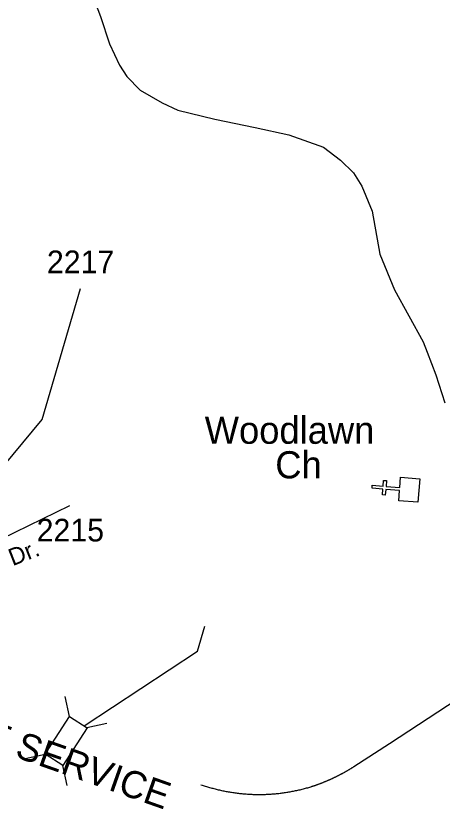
# Model space of a CAD drawing. Extents: x 1364363 to 1407445, y 538563 to 573342.
# Drawn here: x 1371427 to 1373779, y 560590 to 564968 of the extents above; entities that cross this region are included whole.
import ezdxf

# ---------------------------------------------------------------- set-up
doc = ezdxf.new("R2010")
doc.units = 0
for name, color, linetype in [('Default', 7, 'Continuous'), ('Exist Cultural Church CELL', 7, 'Continuous'), ('Exist Cultural Church Label', 7, 'Continuous'), ('Exist Railroad Mainline', 7, 'Continuous'), ('Exist Railroad Mainline Label', 7, 'Continuous'), ('Exist Road Non-System Structure Non-Sys Other Number Label', 7, 'Continuous'), ('Exist Road Secondary Type 51 Attributed', 7, 'Continuous'), ('Exist Road Secondary Type 51 Label', 7, 'Continuous'), ('Exist Road Secondary Type 51 Number Label', 7, 'Continuous')]:
    doc.layers.add(name, color=color, linetype=linetype)

msp = doc.modelspace()

# ---------------------------------------------------------------- linework, layer by layer
at = {"layer": 'Default'}
for p, q in [((1371722.3, 561101.5), (1371698, 561212)), ((1371817.6, 561040.5), (1371928.1, 561064.8)), ((1371477.7, 560868.7), (1371588.2, 560893)), ((1371710, 560720), (1371685.7, 560830.6))]:
    msp.add_line(p, q, dxfattribs=at)
msp.add_lwpolyline([(1371588.2, 560893), (1371721.8, 561101.8), (1371819.3, 561039.4), (1371685.7, 560830.6)], close=True, dxfattribs=at)
at = {"layer": 'Exist Cultural Church CELL'}
msp.add_lwpolyline([(1373539.7, 562292.1), (1373544.3, 562348.9), (1373468.4, 562355.1), (1373465.8, 562323.2), (1373449.9, 562324.5), (1373452.5, 562356.4), (1373392.5, 562361.3), (1373393.8, 562377.3), (1373453.8, 562372.4), (1373456.4, 562404.3), (1373472.3, 562403), (1373469.7, 562371.1), (1373545.6, 562364.9), (1373550.4, 562422.3), (1373656.5, 562413.6), (1373645.8, 562283.4)], close=True, dxfattribs=at)
at = {"layer": 'Exist Railroad Mainline'}
for points in [[(1373292.9, 560824.9), (1373489.7, 560953), (1374455.6, 561585.3)], [(1373055.4, 560713.7), (1373057.9, 560714.5), (1373060.3, 560715.3), (1373062.9, 560716.1), (1373065.5, 560717), (1373068, 560717.8), (1373070.5, 560718.7), (1373073, 560719.5), (1373075.5, 560720.4), (1373078, 560721.2), (1373080.5, 560722), (1373083, 560722.9), (1373085.5, 560723.9), (1373088, 560724.8), (1373090.5, 560725.6), (1373093, 560726.5), (1373095.5, 560727.4), (1373098, 560728.4), (1373100.5, 560729.3), (1373103, 560730.2), (1373105.5, 560731.1), (1373108, 560732), (1373110.5, 560733), (1373113, 560733.9), (1373115.5, 560734.9), (1373117.8, 560735.9), (1373120.4, 560736.9), (1373122.9, 560737.8), (1373125.3, 560738.8), (1373127.8, 560739.8), (1373130.3, 560740.8), (1373132.7, 560741.8), (1373135.2, 560742.8), (1373137.6, 560743.9), (1373140.1, 560744.9), (1373142.5, 560745.9), (1373145, 560747), (1373147.4, 560748), (1373149.8, 560749.1), (1373152.3, 560750), (1373154.8, 560751.1), (1373157.1, 560752.2), (1373159.7, 560753.3), (1373162, 560754.4), (1373164.4, 560755.4), (1373166.9, 560756.5), (1373169.2, 560757.7), (1373171.7, 560758.8), (1373174.1, 560759.9), (1373176.5, 560761), (1373178.8, 560762.1), (1373181.4, 560763.3), (1373183.8, 560764.4), (1373186.1, 560765.6), (1373188.5, 560766.7), (1373190.8, 560767.9), (1373193.2, 560769), (1373195.7, 560770.2), (1373198, 560771.4), (1373200.4, 560772.5), (1373202.7, 560773.8), (1373205.1, 560775), (1373207.5, 560776.1), (1373209.9, 560777.3), (1373212.3, 560778.5), (1373214.6, 560779.8), (1373217, 560781), (1373219.3, 560782.2), (1373221.7, 560783.5), (1373224, 560784.7), (1373226.4, 560785.9), (1373228.8, 560787.2), (1373231.1, 560788.5), (1373233.4, 560789.8), (1373235.8, 560791), (1373238, 560792.3), (1373240.4, 560793.6), (1373242.7, 560794.9), (1373245, 560796.2), (1373247.3, 560797.5), (1373249.6, 560798.8), (1373251.9, 560800.1), (1373254.2, 560801.5), (1373256.5, 560802.7), (1373258.9, 560804.1), (1373261.1, 560805.5), (1373263.3, 560806.8), (1373265.8, 560808.1), (1373268, 560809.5), (1373270.2, 560810.9), (1373272.5, 560812.3), (1373274.9, 560813.6), (1373277.2, 560815), (1373279.4, 560816.4), (1373281.6, 560817.8), (1373283.8, 560819.2), (1373286.1, 560820.6), (1373288.3, 560822), (1373290.6, 560823.4), (1373292.9, 560824.9)], [(1372448.4, 560725), (1372454.4, 560722.9), (1372460.2, 560721), (1372466.1, 560719.1), (1372472.1, 560717.1), (1372478, 560715.2), (1372484, 560713.4), (1372490, 560711.6), (1372496, 560709.9), (1372502, 560708.2), (1372508, 560706.5), (1372514, 560704.9), (1372520, 560703.2), (1372526, 560701.7), (1372532.1, 560700.2), (1372538.2, 560698.7), (1372544.1, 560697.2), (1372550.3, 560695.8), (1372556.4, 560694.4), (1372562.4, 560693.1), (1372568.5, 560691.8), (1372574.7, 560690.6), (1372580.7, 560689.4), (1372586.9, 560688.2), (1372593, 560687.1), (1372599.2, 560686), (1372605.2, 560684.9), (1372611.4, 560683.9), (1372617.6, 560682.9), (1372623.8, 560682), (1372629.9, 560681), (1372636.1, 560680.2), (1372642.2, 560679.3), (1372648.5, 560678.6), (1372654.6, 560677.8), (1372660.9, 560677.1), (1372667, 560676.4), (1372673.3, 560675.8), (1372679.3, 560675.2), (1372685.6, 560674.7), (1372691.8, 560674.1), (1372698.1, 560673.7), (1372704.3, 560673.2), (1372710.5, 560672.9), (1372716.8, 560672.5), (1372723, 560672.2), (1372729.2, 560671.9), (1372735.4, 560671.7), (1372741.6, 560671.5), (1372747.8, 560671.3), (1372754.1, 560671.2), (1372760.3, 560671.1), (1372766.6, 560671.1), (1372772.7, 560671.1), (1372779, 560671.1), (1372785.3, 560671.2), (1372791.5, 560671.4), (1372797.8, 560671.5), (1372804, 560671.7), (1372810.3, 560671.9), (1372816.4, 560672.3), (1372822.7, 560672.6), (1372828.8, 560672.9), (1372835.1, 560673.3), (1372841.2, 560673.8), (1372847.5, 560674.3), (1372853.7, 560674.7), (1372860, 560675.3), (1372866.1, 560675.9), (1372872.4, 560676.6), (1372878.5, 560677.2), (1372884.7, 560678), (1372890.9, 560678.7), (1372897.1, 560679.4), (1372903.3, 560680.3), (1372909.5, 560681.2), (1372915.7, 560682.1), (1372921.7, 560683), (1372928, 560684), (1372934.1, 560685.1), (1372940.3, 560686.1), (1372946.4, 560687.2), (1372952.5, 560688.4), (1372958.6, 560689.5), (1372964.8, 560690.7), (1372970.9, 560692), (1372976.9, 560693.3), (1372983, 560694.7), (1372989.2, 560696.1), (1372995.1, 560697.4), (1373001.3, 560698.9), (1373007.2, 560700.4), (1373013.4, 560702), (1373019.4, 560703.5), (1373025.4, 560705.1), (1373031.4, 560706.8), (1373037.4, 560708.5), (1373043.4, 560710.1), (1373049.4, 560711.9), (1373055.4, 560713.7)]]:
    msp.add_lwpolyline(points, dxfattribs=at)
at = {"layer": 'Exist Road Non-System Structure Non-Sys Other Number Label'}
msp.add_lwpolyline([(1371803.6, 561049.6), (1372429.4, 561461.7), (1372470.1, 561599.1)], dxfattribs=at)
at = {"layer": 'Exist Road Secondary Type 51 Attributed'}
for points in [[(1371843.6, 565097.5), (1371893.8, 564965.4), (1371943.5, 564814.6), (1371998.2, 564696.9), (1372039.6, 564634), (1372112.5, 564557.8), (1372233.3, 564488.2), (1372321.1, 564448.4), (1372524.8, 564398.7), (1372746.7, 564352.3), (1372933.8, 564312.5), (1373125.2, 564243.4), (1373218.3, 564172.2), (1373289.4, 564101.1), (1373336, 564027.5), (1373392.4, 563890.1), (1373436.5, 563653.9), (1373516.1, 563456.7), (1373674.6, 563170.1), (1373697.3, 563111.7), (1373744.7, 562987), (1373793.6, 562832)], [(1371097.2, 561963.3), (1371198.3, 562002.9), (1371347.4, 562081.8), (1371725.2, 562265.1)]]:
    msp.add_lwpolyline(points, dxfattribs=at)
at = {"layer": 'Exist Road Secondary Type 51 Number Label'}
msp.add_lwpolyline([(1371098.3, 562171.3), (1371571.9, 562740.8), (1371783, 563463.9)], dxfattribs=at)

# ---------------------------------------------------------------- texts
at = {"layer": 'Exist Cultural Church Label'}
for s, p in [('Woodlawn', (1372469, 562606.5)), ('Ch', (1372858.5, 562415.5))]:
    msp.add_text(s, height=150, rotation=0, dxfattribs=at).set_placement(p)
at = {"layer": 'Exist Railroad Mainline Label'}
msp.add_text('NCDOT OUT OF SERVICE', height=150, rotation=340.59, dxfattribs=at).set_placement((1369923.1, 561405.6))
at = {"layer": 'Exist Road Secondary Type 51 Label'}
msp.add_text('Oakland      Dr.', height=95, rotation=21.4179, dxfattribs=at).set_placement((1370771.3, 561680.5))
at = {"layer": 'Exist Road Secondary Type 51 Number Label'}
for s, p in [('2217', (1371598.2, 563548.2)), ('2215', (1371541.4, 562067.4))]:
    msp.add_text(s, height=125, dxfattribs=at).set_placement(p)

doc.saveas('drawing.dxf')
